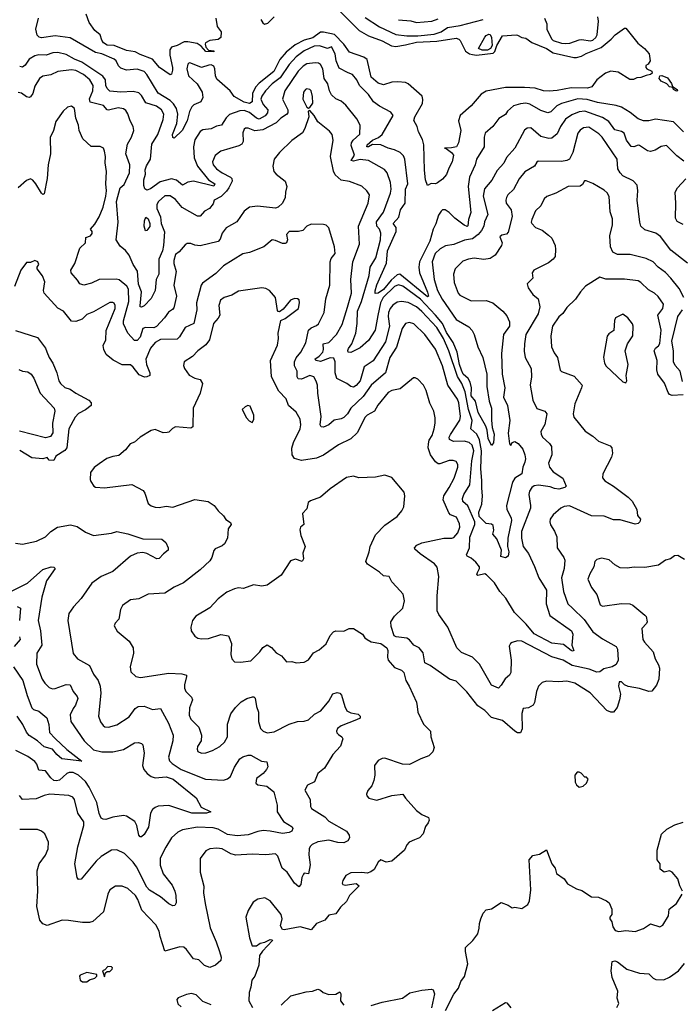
# Model space of a CAD drawing. Extents: x 1552294 to 1694791, y 811929 to 917222.
# Tile 444 of 643: x 1659095 to 1663924, y 852409 to 859605. Entities that reach past the tile are written whole.
import ezdxf

# ---------------------------------------------------------------- set-up
doc = ezdxf.new("R2010")
doc.units = 0

msp = doc.modelspace()

# ---------------------------------------------------------------- linework, layer by layer
at = {"layer": '0CON10XD'}
for points in [[(1661438.1, 859665), (1661576.6, 859525), (1661645, 859486.1), (1661745, 859450), (1661812.7, 859412.7), (1661845, 859409.8), (1661915, 859419.8), (1661995, 859441), (1662143.2, 859446.8), (1662285, 859469.4), (1662305, 859462.5), (1662315, 859451.8), (1662355, 859374.7), (1662383.3, 859355), (1662405, 859351), (1662435, 859346), (1662555, 859360), (1662568.5, 859371.5), (1662583.5, 859416.5), (1662625, 859486), (1662723, 859493), (1662735, 859492), (1662765, 859474), (1662795, 859468.5), (1662837.6, 859437.6), (1662945, 859394.7), (1662995, 859362.1), (1663145, 859328), (1663165, 859329.3), (1663202.1, 859337.9), (1663235, 859358.3), (1663345, 859401.7), (1663418.3, 859461.7), (1663446.6, 859493.4), (1663515, 859542.5), (1663525, 859542.5), (1663614.3, 859434.3), (1663663.3, 859395), (1663696.7, 859355), (1663702.5, 859305), (1663689.3, 859280.7), (1663671.2, 859268.8), (1663670.8, 859255), (1663678.8, 859245), (1663715, 859228), (1663718.6, 859215), (1663706.7, 859205), (1663675, 859196.2), (1663635, 859182.5), (1663605, 859180), (1663581.7, 859168.3), (1663555, 859167.5), (1663470.3, 859220.3), (1663415, 859228.7), (1663376.2, 859215), (1663315, 859166.2), (1663276.2, 859115), (1663245.3, 859104.7), (1663125, 859106.7), (1663025, 859086.6), (1662965, 859081.3), (1662925, 859085.5), (1662863.3, 859103.3), (1662785, 859109.3), (1662645, 859108.4), (1662505, 859081.5), (1662469.3, 859060.7), (1662396.2, 858975), (1662315.4, 858904.6), (1662301.8, 858865), (1662319.5, 858795), (1662303.6, 858705), (1662289.2, 858675), (1662252.4, 858667.6), (1662200, 858665), (1662212.5, 858662.5), (1662250.8, 858635), (1662266.9, 858615), (1662256.9, 858565), (1662230.9, 858519.1), (1662215, 858473.3), (1662185, 858440), (1662148.3, 858411.7), (1662135, 858406.2), (1662101.7, 858408.3), (1662075, 858392.5), (1662060.5, 858435), (1662054.6, 858505), (1662050.3, 858690.3), (1662038.7, 858728.7), (1662009.2, 858785), (1662000, 858825), (1661977.3, 858867.3), (1661983.9, 858895), (1662038.5, 858991.5), (1662042, 859022), (1662037.4, 859045), (1661935.5, 859135), (1661915, 859145.3), (1661858.7, 859151.3), (1661815, 859148.1), (1661755, 859128.8), (1661715, 859140.8), (1661664, 859185), (1661634.2, 859314.2), (1661611.4, 859331.4), (1661505, 859367.6), (1661465.5, 859425.5), (1661395.3, 859495.3), (1661315, 859513.8), (1661295, 859513.3), (1661237.6, 859472.4), (1661174.6, 859455.4), (1661108.8, 859421.2), (1661042.1, 859367.9), (1660997.3, 859312.7), (1660952.8, 859225), (1660845, 859139.8), (1660818.6, 859111.4), (1660797, 859065), (1660795.1, 859004.9), (1660775, 858991.6), (1660735, 859001.6), (1660662.8, 859042.8), (1660634.7, 859084.7), (1660535, 859170.9), (1660525.8, 859195), (1660522.5, 859245), (1660515, 859266.2), (1660495, 859275.8), (1660478.5, 859271.5), (1660425, 859254.6), (1660345, 859287.8), (1660335, 859288.6), (1660325, 859278.8), (1660315.9, 859245), (1660328, 859195), (1660391.8, 859135), (1660428.6, 859075), (1660434.4, 859035), (1660418.1, 859005), (1660368.4, 858981.6), (1660353, 858967), (1660336.2, 858933.8), (1660319.2, 858865), (1660281.9, 858795), (1660225, 858739.2), (1660214.4, 858744.4), (1660213.2, 858765), (1660242.9, 858847.1), (1660251, 858915), (1660242.3, 858955), (1660220.5, 858990.5), (1660193.9, 859015), (1660107.3, 859067.3), (1660024.4, 859204.4), (1660005, 859225.4), (1659955, 859242.1), (1659875, 859235.8), (1659835, 859250.6), (1659817.8, 859267.8), (1659799.2, 859305), (1659785, 859316.5), (1659694.6, 859354.6), (1659650, 859365), (1659465, 859471.8), (1659355, 859486.9), (1659255, 859471.2), (1659236.7, 859476.7), (1659222.4, 859492.4), (1659212.3, 859535), (1659232, 859615)], [(1660528.8, 859615), (1660537.5, 859555), (1660566.7, 859515), (1660566.4, 859473.6), (1660545, 859460), (1660485, 859452.5), (1660453.9, 859436.1), (1660450, 859425), (1660456.2, 859405), (1660475, 859382.5), (1660515, 859376.2), (1660515, 859370), (1660455, 859372.9), (1660421.1, 859411.1), (1660391.3, 859431.3), (1660325, 859443.5), (1660296.9, 859443.1), (1660246.7, 859415), (1660205.8, 859404.2), (1660193.3, 859385), (1660191.9, 859345), (1660212.5, 859255), (1660212, 859235), (1660205, 859207.5), (1660195, 859202.5), (1660117.5, 859255), (1660066.2, 859316.2), (1659975, 859349.5), (1659939.5, 859369.5), (1659875, 859379.1), (1659786.6, 859416.6), (1659735, 859419), (1659706.9, 859435), (1659694.5, 859455), (1659683.3, 859493.3), (1659645.3, 859525), (1659603.7, 859585), (1659581.1, 859645)], [(1660858.9, 859605), (1660871.7, 859581.7), (1660885, 859571.1), (1660909.8, 859580.2), (1660955.5, 859625)], [(1662930.8, 859615), (1662948.6, 859575), (1662948, 859535), (1662982.7, 859465), (1662995, 859451.9), (1663055, 859432.9), (1663085, 859429.8), (1663116.4, 859433.6), (1663185, 859458), (1663205, 859460), (1663265, 859449.4), (1663285, 859455.2), (1663306.8, 859475), (1663317.1, 859495), (1663326, 859595), (1663320.8, 859625)], [(1661619.5, 859619.5), (1661725, 859551.9), (1661845, 859497.1), (1661925, 859486.7), (1662005, 859486.5), (1662125, 859498.1), (1662175, 859514.8), (1662223, 859547), (1662315, 859561.4), (1662484, 859605)], [(1661864.7, 859604.7), (1661955, 859595.7), (1661995, 859583.1), (1662107.3, 859592.7), (1662155, 859610.6)], [(1662475, 859380.8), (1662450, 859395), (1662494.2, 859475.8), (1662505, 859490), (1662525, 859498.8), (1662535, 859496.7), (1662544.2, 859475), (1662547.5, 859415), (1662536.9, 859393.1), (1662515, 859382.9), (1662475, 859380.8)], [(1663946.5, 858785), (1663875, 858859.2), (1663743.4, 858876.6), (1663695, 858864.4), (1663655, 858865.7), (1663615, 858880.5), (1663557.4, 858927.4), (1663495, 858965.4), (1663455, 858977.3), (1663318.4, 858998.4), (1663242.6, 859022.6), (1663174.8, 859025.2), (1663055, 858991.6), (1663021.5, 858975), (1662978.6, 858931.4), (1662955, 858923.3), (1662905, 858941.3), (1662825, 858988), (1662794, 858994), (1662755, 858989.7), (1662705.4, 858974.6), (1662660.8, 858935), (1662645, 858912.5), (1662597.6, 858882.4), (1662553.1, 858825), (1662496.9, 858775), (1662489.4, 858745), (1662490, 858675), (1662435.4, 858584.6), (1662424.4, 858545), (1662383.2, 858455), (1662373.7, 858385), (1662392.7, 858195), (1662374.8, 858145), (1662371.2, 858098.8), (1662365, 858094.2), (1662345, 858102), (1662275.3, 858155), (1662235, 858195.9), (1662205, 858216), (1662185, 858215.4), (1662175, 858206.4), (1662156, 858175), (1662137.2, 858112.8), (1662118, 858075), (1662094.1, 857985), (1662017.5, 857835), (1662012.3, 857795), (1662018.1, 857755), (1662075.4, 857614.6), (1662082.2, 857585), (1662075, 857578.5), (1661875, 857745.2), (1661855, 857740.8), (1661809.6, 857700.4), (1661755, 857634), (1661715, 857605.2), (1661694.4, 857604.4), (1661693.1, 857623.1), (1661705, 857666.7), (1661777.1, 857825), (1661784, 857915), (1661846.2, 858056.2), (1661847.2, 858085), (1661824.1, 858115), (1661867.3, 858162.7), (1661879.1, 858215), (1661913.1, 858265), (1661914.7, 858365), (1661931.2, 858405), (1661910.9, 858585), (1661900.2, 858610.2), (1661875.2, 858635.2), (1661835, 858654.1), (1661787.5, 858665), (1661735, 858691.4), (1661675, 858692.2), (1661645, 858674.4), (1661631.6, 858675), (1661635, 858690.9), (1661674.9, 858725.1), (1661716.7, 858743.3), (1661743.8, 858765), (1661825.6, 858905), (1661808.3, 858928.3), (1661725, 858972.3), (1661682.2, 859005), (1661645, 859059.2), (1661598.9, 859105), (1661577.8, 859125), (1661560, 859165), (1661526.9, 859205), (1661495, 859215.5), (1661430.3, 859250.3), (1661408.4, 859305), (1661401.7, 859355), (1661375, 859406.2), (1661345, 859394.2), (1661287.4, 859412.6), (1661247.6, 859412.4), (1661175, 859377.1), (1661115, 859332.9), (1661063.8, 859276.2), (1660999.5, 859180.5), (1660940.4, 859135), (1660891.4, 859085), (1660864.6, 859045), (1660858.7, 859025), (1660875, 858985.4), (1660908.2, 858945), (1660907.4, 858925), (1660888.6, 858901.4), (1660845, 858876.9), (1660825, 858886.2), (1660775, 858927.3), (1660735, 858940.7), (1660705, 858939.6), (1660628.8, 858911.2), (1660605, 858887.8), (1660569.4, 858835), (1660532.5, 858827.5), (1660495, 858808.2), (1660435, 858800), (1660415, 858787.1), (1660375, 858726), (1660365.6, 858675), (1660371.2, 858595), (1660395.2, 858535), (1660474.6, 858434.6), (1660520.6, 858405), (1660515, 858388.5), (1660365, 858424.4), (1660325, 858416.7), (1660285, 858395.6), (1660241.7, 858431.7), (1660205, 858440.6), (1660121.2, 858418.8), (1660051.4, 858368.6), (1660025, 858358.5), (1660008.8, 858368.8), (1660002.1, 858392.1), (1660003.5, 858435), (1660013.8, 858475), (1660011.9, 858508.1), (1660022.4, 858537.6), (1660051.2, 858585), (1660061.7, 858695), (1660104.3, 858765), (1660144.3, 858875), (1660147.9, 858915), (1660131.8, 858945), (1660095, 858971.8), (1660016.1, 858996.1), (1659985, 859051.9), (1659965, 859071.4), (1659925, 859080.4), (1659835, 859074.7), (1659753.3, 859083.3), (1659735, 859101.4), (1659725.3, 859125), (1659722.2, 859165), (1659702.1, 859192.1), (1659548.8, 859295), (1659495, 859315.8), (1659435, 859350.2), (1659374.7, 859364.8), (1659336.4, 859363.6), (1659287.5, 859345), (1659235, 859347.2), (1659205, 859340.7), (1659165, 859315.3), (1659135, 859272.5), (1659115, 859258.5), (1659095, 859262.7)], [(1663950.1, 858570.1), (1663898.8, 858608.8), (1663824.1, 858684.1), (1663785, 858679.2), (1663739.8, 858650.2), (1663705, 858641.9), (1663685, 858647.1), (1663625, 858686.4), (1663615, 858688.8), (1663585, 858676.2), (1663565, 858678.5), (1663529.5, 858725), (1663514.4, 858775), (1663495, 858787.3), (1663445, 858800.5), (1663400.5, 858860.5), (1663355, 858889.6), (1663225, 858935.3), (1663185, 858932.4), (1663130.3, 858910.3), (1663085, 858877.3), (1663048.1, 858825), (1663025, 858770.8), (1662985, 858740), (1662963.1, 858736.9), (1662905, 858750.6), (1662832.5, 858815), (1662805, 858812.5), (1662785, 858798), (1662714.5, 858665), (1662653.4, 858596.6), (1662633, 858557), (1662585, 858502.7), (1662547.1, 858432.9), (1662492.1, 858367.9), (1662483.3, 858315), (1662518, 858182), (1662492.7, 858127.3), (1662488.9, 858095), (1662471, 858065), (1662446.1, 858033.9), (1662405, 858003.8), (1662346.3, 857993.6), (1662267.4, 857962.6), (1662207.4, 857952.6), (1662169.3, 857929.3), (1662133.2, 857895), (1662109.3, 857835), (1662124.7, 857705), (1662149.2, 857625), (1662182.3, 857562.3), (1662285, 857412.9), (1662379.3, 857359.3), (1662403.2, 857333.2), (1662418, 857305), (1662443.3, 857215), (1662480.5, 857135), (1662509.3, 857015), (1662508.9, 856925), (1662526.9, 856816.9), (1662544, 856765), (1662543, 856677), (1662548.4, 856625), (1662563, 856575), (1662558, 856512), (1662545, 856492.5), (1662520, 856545), (1662513.3, 856605), (1662503, 856635), (1662445.3, 856735), (1662426, 856816), (1662395.6, 856855), (1662397, 856915), (1662388.9, 856955), (1662372.1, 856982.1), (1662337, 857015), (1662323.5, 857043.5), (1662309.4, 857085), (1662291.8, 857175), (1662264.6, 857245), (1662215, 857318.8), (1662186.4, 857385), (1662134.9, 857444.9), (1662025, 857561.4), (1661895, 857657.6), (1661865, 857666.4), (1661835, 857654.3), (1661752, 857575), (1661733.5, 857535), (1661712.4, 857442.4), (1661693.2, 857336.8), (1661645, 857259.1), (1661583, 857207), (1661515, 857173.3), (1661495, 857174.4), (1661493, 857187), (1661497.5, 857202.5), (1661522.2, 857235), (1661552.6, 857315), (1661562.7, 857385), (1661565.5, 857475), (1661594.6, 857545.4), (1661649.5, 857735), (1661657.3, 857795), (1661697.2, 857865), (1661733.6, 857995), (1661735.3, 858045.3), (1661725.4, 858075), (1661704.7, 858095), (1661703.3, 858126.7), (1661755, 858197.1), (1661806, 858336), (1661810.3, 858365), (1661806.1, 858416.1), (1661781.5, 858485), (1661760.9, 858510.9), (1661644.7, 858574.7), (1661585, 858581.8), (1661535, 858570), (1661519.2, 858575), (1661542.5, 858615), (1661518.7, 858685), (1661519.7, 858705), (1661533.2, 858725), (1661581.7, 858768.3), (1661583.1, 858833.1), (1661559.5, 858879.5), (1661479.7, 858979.7), (1661445, 859010), (1661405, 859026), (1661375, 859056.2), (1661360.9, 859085), (1661348.5, 859135), (1661321.5, 859175), (1661311.3, 859245), (1661295, 859277.5), (1661278.2, 859288.2), (1661255, 859290.4), (1661195, 859280.9), (1661167.3, 859265), (1661131.5, 859228.5), (1661033.4, 859085), (1661016.7, 859023.3), (1661054.7, 858945), (1661055.3, 858925), (1661045, 858911.1), (1661004.8, 858885.2), (1660969.4, 858850.6), (1660871.3, 858798.7), (1660815, 858792.2), (1660765, 858811.4), (1660745, 858812.5), (1660735, 858803.8), (1660727.1, 858777.1), (1660728, 858715), (1660718.8, 858695), (1660697.3, 858682.7), (1660565, 858642.9), (1660525, 858612.5), (1660504.6, 858565), (1660508.2, 858545), (1660534.8, 858514.8), (1660576.2, 858485), (1660636.5, 858455), (1660645.3, 858445), (1660647.5, 858425), (1660625, 858375.5), (1660607.8, 858352.2), (1660568.1, 858311.9), (1660515.6, 858285), (1660510.2, 858259.8), (1660481.9, 858225), (1660445.3, 858204.7), (1660415, 858169.4), (1660395, 858168.5), (1660283.2, 858233.2), (1660235, 858291.8), (1660195, 858316.7), (1660155, 858316.9), (1660109.6, 858275), (1660097.3, 858255), (1660096.9, 858225), (1660125.3, 858165), (1660130, 858115), (1660152.5, 858055), (1660145.9, 857955), (1660138.1, 857915), (1660112.9, 857855), (1660112.1, 857745), (1660093.8, 857705), (1660084.2, 857625), (1660055, 857567.5), (1660005.3, 857514.7), (1659985, 857504.5), (1659976, 857506), (1659974.6, 857514.6), (1659985.2, 857615), (1659962.9, 857672.9), (1659956.8, 857766.8), (1659925, 857815.6), (1659894.3, 857884.3), (1659868, 857918), (1659829.8, 857949.8), (1659800.9, 857995), (1659814, 858126), (1659803.3, 858275), (1659829.1, 858375), (1659859.5, 858400.5), (1659897.9, 858485), (1659899.7, 858545), (1659871.1, 858625), (1659884.3, 858695), (1659913.4, 858746.6), (1659930, 858795), (1659925.4, 858825), (1659903.2, 858865), (1659886.4, 858916.4), (1659870.8, 858940.8), (1659852.9, 858952.9), (1659815, 858959.7), (1659745, 858943.1), (1659735, 858946.7), (1659707.5, 858977.5), (1659611.2, 859001.2), (1659604.8, 859025.2), (1659628.7, 859085), (1659633.3, 859125), (1659607.5, 859165), (1659562.7, 859205), (1659505, 859232.5), (1659475, 859237.8), (1659375, 859226.9), (1659322.9, 859202.9), (1659265, 859193.1), (1659240, 859175), (1659205, 859118.8), (1659191.9, 859065), (1659175, 859040.8), (1659165, 859035.7), (1659145, 859040), (1659107.6, 859067.6), (1659085, 859072.5)], [(1663895, 859081.2), (1663873.3, 859095), (1663868.3, 859108.3), (1663845, 859113.3), (1663825.8, 859135.8), (1663784.3, 859154.3), (1663769.4, 859175), (1663773.1, 859195), (1663788, 859198), (1663829.5, 859179.5), (1663858.6, 859138.6), (1663866.4, 859116.4), (1663901.2, 859095), (1663902.5, 859085), (1663895, 859081.2)], [(1661205, 858957.5), (1661215, 858962.5), (1661238, 858995), (1661235, 859042.5), (1661225, 859085.8), (1661215, 859095.7), (1661195, 859098.6), (1661184, 859095), (1661169.4, 859075), (1661163.6, 859025), (1661195, 858966.2), (1661205, 858957.5)], [(1659517.7, 857702.3), (1659470.5, 857755), (1659467.8, 857775), (1659497.6, 857822.4), (1659535, 857936.2), (1659576.4, 857973.6), (1659577.5, 858012.5), (1659612.5, 858025), (1659625, 858042.5), (1659625, 858057.5), (1659612.5, 858075), (1659645, 858109.4), (1659676.9, 858165), (1659705, 858234), (1659724.1, 858315), (1659729.6, 858355), (1659725.3, 858405), (1659728.9, 858495), (1659719, 858559), (1659721.7, 858605), (1659716.2, 858645), (1659706.7, 858665), (1659682.6, 858677.4), (1659618.6, 858678.6), (1659556.2, 858735), (1659530, 858795), (1659524.4, 858835), (1659506.5, 858885), (1659495.6, 858955), (1659475, 858972.5), (1659445, 858966.2), (1659413.2, 858936.8), (1659360, 858860), (1659342, 858795), (1659316.7, 858743.3), (1659320, 858625), (1659303.6, 858545), (1659296.7, 858445), (1659275, 858332.5), (1659265, 858327.5), (1659255, 858336.7), (1659214.2, 858405), (1659192.1, 858432.1), (1659175, 858440.8), (1659145, 858430.6), (1659085, 858375.5)], [(1663977.1, 857825), (1663855, 857920), (1663780.1, 858020.1), (1663745, 858043.8), (1663665, 858069.5), (1663635.8, 858095), (1663626.9, 858125), (1663607.5, 858285), (1663614.5, 858355), (1663608.2, 858395), (1663578.3, 858428.3), (1663505, 858464.3), (1663485, 858485.6), (1663467.3, 858515), (1663462.1, 858585), (1663353.4, 858745), (1663329.5, 858769.5), (1663255, 858819.7), (1663215.2, 858814.8), (1663191.6, 858798.4), (1663175.6, 858774.4), (1663137.8, 858635), (1663113.1, 858585), (1663093.8, 858575), (1663055, 858569.3), (1662885, 858570), (1662875, 858563.8), (1662857.5, 858535), (1662787.8, 858492.2), (1662747.2, 858442.8), (1662705.3, 858364.7), (1662663.3, 858325), (1662653.6, 858305), (1662648.5, 858285), (1662651.8, 858265), (1662688.2, 858215), (1662694.7, 858165.3), (1662665, 858051.2), (1662653.1, 858036.9), (1662619.1, 858030.9), (1662605, 858017.5), (1662622, 857975), (1662616, 857955), (1662571.2, 857885), (1662535, 857860), (1662486.6, 857853.4), (1662417.8, 857862.2), (1662375, 857855.7), (1662335, 857840), (1662277.1, 857785), (1662267.1, 857745), (1662270, 857685), (1662300.9, 857605), (1662311.6, 857591.6), (1662395, 857549.4), (1662505, 857552.1), (1662553.8, 857535), (1662625.8, 857475), (1662655, 857440), (1662675, 857396), (1662674.7, 857365), (1662632.7, 857305), (1662616.9, 857165), (1662622.7, 857015), (1662640.3, 856915), (1662630.9, 856845), (1662660.5, 856785), (1662676.8, 856676.8), (1662666.4, 856583.6), (1662674.2, 856505), (1662685, 856492.5), (1662695.4, 856514.6), (1662715, 856522.4), (1662738.7, 856508.7), (1662772.9, 856465), (1662788.7, 856425), (1662792.2, 856395), (1662788.6, 856371.4), (1662771.8, 856335), (1662766, 856285), (1662714.9, 856255.1), (1662697.9, 856225), (1662654.7, 856055), (1662656.2, 856025), (1662686.7, 855965), (1662690.6, 855945), (1662664.2, 855815.8), (1662660.3, 855755), (1662670.6, 855715), (1662664.6, 855685.4), (1662645, 855673.3), (1662613, 855683), (1662617.3, 855727.3), (1662581.9, 855811.9), (1662552.5, 855845), (1662561.1, 855875), (1662555, 855908.8), (1662545, 855918.6), (1662505, 855922.7), (1662454.3, 855975), (1662450.6, 856005), (1662472.9, 856065), (1662477.1, 856125), (1662472.3, 856182.3), (1662473.9, 856233.9), (1662464.8, 856324.8), (1662470.7, 856455), (1662455.5, 856535.5), (1662436.9, 856576.9), (1662392.5, 856615), (1662402.4, 856675), (1662376.4, 856755), (1662351.9, 856885), (1662326.7, 856945), (1662296.5, 856996.5), (1662232.8, 857185), (1662193.1, 857275), (1662144.2, 857355), (1662035, 857473.4), (1661995, 857506.5), (1661935, 857538), (1661885, 857546), (1661855, 857540.4), (1661821.8, 857518.2), (1661803.4, 857495), (1661791.6, 857465), (1661789.5, 857435), (1661798.4, 857365), (1661769.6, 857250.4), (1661678.5, 857111.5), (1661613, 857067), (1661582.7, 856965), (1661555, 856930.6), (1661535, 856920), (1661515, 856924), (1661486.7, 856945), (1661412.6, 856982.6), (1661401.1, 857025), (1661401.1, 857105), (1661391.3, 857131.3), (1661365, 857133.7), (1661295, 857106), (1661261.4, 857115), (1661253.3, 857125), (1661285, 857145.9), (1661311.6, 857175), (1661317, 857195), (1661313.2, 857235), (1661355, 857246.4), (1661411.3, 857305), (1661452.4, 857377.6), (1661491.3, 857505), (1661521.2, 857605), (1661516.2, 857705), (1661529.1, 857835), (1661578.8, 857965), (1661571.3, 858095), (1661643.3, 858265), (1661651.9, 858325), (1661633.6, 858353.6), (1661595, 858387.5), (1661505, 858421.9), (1661445, 858432.5), (1661401.5, 858471.5), (1661388.4, 858498.4), (1661367.1, 858605), (1661385.5, 858725), (1661378.6, 858765), (1661359.5, 858789.5), (1661275, 858859.2), (1661247.8, 858905), (1661215, 858940), (1661204, 858936), (1661208, 858895), (1661180.2, 858809.8), (1661162.2, 858777.8), (1661085, 858721.2), (1660994.3, 858635), (1660955.7, 858585), (1660944.3, 858535), (1660952.5, 858495), (1660969.2, 858475), (1661034.5, 858424.5), (1661048.9, 858385), (1661037.9, 858345), (1661036.4, 858305), (1661016.3, 858263.7), (1660983.8, 858235), (1660965, 858227.1), (1660832.4, 858242.4), (1660775, 858233.8), (1660735, 858205.6), (1660682.1, 858127.9), (1660605, 858084.3), (1660576, 858044), (1660560.2, 857999.8), (1660546, 857984), (1660415, 857951.5), (1660376.3, 857956.3), (1660345, 857969.4), (1660320.3, 857969.7), (1660305, 857960), (1660261.1, 857908.9), (1660235, 857888), (1660221.2, 857845), (1660221.9, 857821.9), (1660238.9, 857765), (1660221.2, 857665), (1660242.2, 857585), (1660221.7, 857498.3), (1660213.3, 857486.7), (1660182, 857468), (1660153.3, 857425), (1660095, 857363.6), (1660075, 857353.8), (1660015, 857355.7), (1659995, 857348.8), (1659974.6, 857285), (1659955, 857261.1), (1659935, 857261.5), (1659886.7, 857315), (1659852.9, 857382.9), (1659854.3, 857405), (1659894, 857545), (1659889.4, 857635), (1659878.2, 857658.2), (1659823, 857703), (1659799.5, 857709.5), (1659675, 857705.3), (1659620.4, 857680.4), (1659565, 857665.2), (1659534.8, 857674.8), (1659517.7, 857702.3)], [(1663950.4, 857575), (1663915, 857639.4), (1663853.5, 857715), (1663815, 857757.8), (1663763.3, 857795), (1663725, 857836.2), (1663675, 857858.5), (1663558.5, 857888.5), (1663465, 857888.2), (1663430, 857905), (1663414.2, 857944.2), (1663409.2, 858025), (1663428, 858105), (1663428.3, 858148.3), (1663410.5, 858200.5), (1663403.8, 858313.8), (1663389.5, 858339.5), (1663367.8, 858357.8), (1663285, 858408.6), (1663235, 858426.7), (1663224.1, 858425.9), (1663209.1, 858400.9), (1663190.8, 858389.2), (1663105, 858385.5), (1663015, 858338.2), (1662947.6, 858312.4), (1662929.4, 858295), (1662904.2, 858245), (1662865, 858207.1), (1662837.9, 858145), (1662834.5, 858125), (1662838.9, 858115), (1662865, 858086.4), (1662915, 858067.3), (1662961.2, 858031.2), (1662985, 858009.2), (1663008.2, 857955), (1663012.5, 857925), (1663008.1, 857875), (1662995.8, 857855), (1662961.7, 857828.3), (1662853.8, 857775), (1662840, 857755), (1662846.2, 857715), (1662804.2, 857675), (1662812, 857645), (1662845.6, 857595.6), (1662885.8, 857565), (1662896.6, 857506.6), (1662884.7, 857455), (1662794.6, 857305), (1662784.7, 857235), (1662783.4, 857183.4), (1662790.8, 857135), (1662834.5, 857055), (1662835.6, 856994.4), (1662825.8, 856935), (1662846.9, 856825), (1662875, 856764.2), (1662934.7, 856744.7), (1662947.3, 856725), (1662933.5, 856646.5), (1662904.2, 856594.2), (1662905.7, 856575), (1662917.5, 856555), (1662968.3, 856508.3), (1662983.4, 856485), (1662984.3, 856425.7), (1662961.1, 856365), (1662968.8, 856335), (1662995, 856301.1), (1663065.3, 856255.3), (1663090, 856195), (1663080, 856185), (1663035.3, 856174.7), (1663005, 856178.4), (1662971.8, 856191.8), (1662887.2, 856202.8), (1662855, 856198.1), (1662837.5, 856185), (1662820.6, 856159.4), (1662815.6, 856135), (1662829.6, 856055), (1662827.9, 856035), (1662762.7, 855865), (1662762, 855815), (1662774.5, 855755), (1662814.6, 855704.6), (1662859.2, 855609.2), (1662889.6, 855525), (1662945, 855436), (1662944.1, 855335), (1662971.2, 855251.2), (1663129.2, 855139.2), (1663137.3, 855115), (1663132, 855035), (1663145.8, 854994.2), (1663135, 854990.6), (1663126.2, 854995), (1663069.3, 855039.3), (1662985, 855047.8), (1662855, 855117.9), (1662798.3, 855188.3), (1662712.5, 855272.5), (1662647.7, 855377.7), (1662605, 855427.1), (1662565, 855489.1), (1662508.3, 855548.3), (1662495, 855556.3), (1662445, 855543.3), (1662437.7, 855547.7), (1662440.4, 855565), (1662457.2, 855595), (1662455.2, 855605.2), (1662429.3, 855639.3), (1662395, 855670), (1662366.2, 855685), (1662361.9, 855695), (1662382.5, 855745), (1662386.6, 855823.4), (1662421.7, 855915), (1662421.6, 855935), (1662371.4, 856051.4), (1662333.6, 856083.6), (1662331.1, 856105), (1662340.7, 856135), (1662385, 856206), (1662400.2, 856379.8), (1662413.8, 856455), (1662401.6, 856495), (1662381.4, 856515), (1662344.7, 856524.7), (1662265, 856521.6), (1662236, 856536), (1662235.3, 856555), (1662245, 856574.4), (1662312.8, 856677.2), (1662316.5, 856705), (1662304.8, 856805), (1662295, 856831.5), (1662224.2, 856934.2), (1662186.3, 857075), (1662134.2, 857195.8), (1662056.5, 857305), (1661975, 857382.2), (1661945, 857392.9), (1661915.8, 857385), (1661891.7, 857348.3), (1661848.5, 857211.5), (1661800.6, 857135), (1661770, 857025), (1661665, 856934.6), (1661605, 856850.3), (1661515, 856766.4), (1661490.8, 856725), (1661465, 856697.3), (1661445, 856687.3), (1661395, 856677.3), (1661355, 856644.4), (1661315, 856627.1), (1661299.4, 856629.4), (1661292.2, 856645), (1661299.4, 856705), (1661273.8, 856875), (1661272.7, 856935), (1661262.4, 856962.4)], [(1663945, 858107.5), (1663900, 858130), (1663888.1, 858155), (1663892.2, 858265), (1663887.5, 858345), (1663902.5, 858375), (1663965, 858442.9)], [(1660015, 858062.5), (1660005.9, 858095.9), (1660006.5, 858135), (1660017.7, 858162.3), (1660035, 858150), (1660047.4, 858115), (1660045.5, 858094.5), (1660025, 858064.3), (1660015, 858062.5)], [(1661262.4, 856962.4), (1661245, 856994.4), (1661215.4, 857005.4), (1661155, 856976.6), (1661131.1, 856981.1), (1661124.2, 856995), (1661123.8, 857035), (1661104.7, 857075), (1661104.1, 857105), (1661115.6, 857134.4), (1661150.4, 857175), (1661186.7, 857243.3), (1661206.2, 857335), (1661225, 857353.8), (1661265, 857369.1), (1661279, 857381), (1661319.7, 857465), (1661333.4, 857565), (1661361.2, 857665), (1661364.6, 857835.4), (1661371.4, 857858.6), (1661400.8, 857895), (1661397.1, 857945), (1661355, 858082.5), (1661335, 858103.3), (1661315, 858107.5), (1661225, 858110.8), (1661195, 858096), (1661165, 858064), (1661133.6, 858056.4), (1661065, 858056.7), (1661045.9, 858034.1), (1661052.5, 857995), (1661045, 857974), (1661035, 857968), (1661015, 857968.6), (1660965, 857990.8), (1660940, 857995), (1660878.8, 857945), (1660775, 857903.3), (1660725.6, 857894.4), (1660585, 857805.5), (1660529.5, 857750.5), (1660430.5, 857679.5), (1660420.9, 857665), (1660388.5, 857535), (1660390.8, 857485), (1660368.9, 857385), (1660304.3, 857355), (1660263.3, 857286.7), (1660245, 857271.1), (1660125, 857267.6), (1660084.8, 857245.2), (1660050.8, 857205), (1660017.5, 857125), (1660021.2, 857085), (1660047.5, 857025), (1660046.7, 857005), (1660025.7, 856994.3), (1660007, 856993), (1659968.5, 857008.5), (1659925.5, 857065), (1659905, 857082.2), (1659845, 857082.2), (1659777.5, 857117.5), (1659728.3, 857158.3), (1659710, 857195), (1659706.4, 857223.6), (1659725.7, 857265), (1659727.4, 857332.6), (1659793.8, 857495), (1659793.5, 857515), (1659785, 857532.5), (1659775, 857538.6), (1659755, 857536.9), (1659635, 857468.6), (1659585, 857450), (1659552.9, 857417.1), (1659505, 857398), (1659475, 857400.8), (1659415, 857475.8), (1659375, 857495.8), (1659273.1, 857605), (1659268.1, 857625), (1659278, 857688), (1659262.9, 857732.9), (1659223.3, 857785), (1659222.5, 857795), (1659236.2, 857815), (1659228.8, 857835), (1659205, 857843.8), (1659175, 857830), (1659145, 857830), (1659104, 857774), (1659058, 857655)], [(1663945, 856863.4), (1663865, 856859.2), (1663845.9, 856865.9), (1663835, 856880), (1663809.1, 856949.1), (1663758.8, 857015), (1663753.5, 857045), (1663755.4, 857115), (1663734, 857185), (1663742.5, 857205), (1663765, 857220.5), (1663775, 857237.5), (1663783.6, 857335), (1663760.4, 857445), (1663795.5, 857495), (1663800, 857525), (1663761.7, 857581.7), (1663735.8, 857605), (1663690.8, 857630.8), (1663635, 857684.4), (1663615, 857695.4), (1663515, 857707.3), (1663379.5, 857709.5), (1663335, 857722.5), (1663231.9, 857658.1), (1663193.2, 857616.8), (1663156.8, 857563.2), (1663095, 857501.4), (1663065, 857456.9), (1663036.2, 857433.8), (1662990.5, 857365), (1662976.7, 857295), (1662982.5, 857215), (1663000.7, 857170.7), (1663026, 857135), (1663045, 857042.5), (1663055, 857033.3), (1663148.7, 856998.7), (1663205.7, 856935), (1663202.9, 856915), (1663152.4, 856797.6), (1663141.4, 856725), (1663145, 856700), (1663227.6, 856597.6), (1663285, 856562), (1663325, 856524), (1663411.2, 856491.2), (1663424, 856475), (1663427.3, 856437.3), (1663421.3, 856408.7), (1663358, 856285), (1663356.1, 856256.1), (1663373.3, 856235), (1663434.7, 856194.7), (1663542.5, 856115), (1663571.4, 856085), (1663607.1, 856025), (1663610.5, 855980.5), (1663633.3, 855955), (1663628.8, 855935), (1663615, 855922.5), (1663595, 855918), (1663485, 855949.2), (1663435, 855950), (1663367.8, 855977.8), (1663275, 855978.9), (1663113, 856053), (1663075, 856046.7), (1663051.2, 856035), (1662994.5, 855985.5), (1662972.5, 855955), (1662969.2, 855935), (1662975, 855912.5), (1663005, 855866.7), (1663021.9, 855825), (1663024.5, 855744.5), (1663072.9, 855675), (1663079.4, 855655), (1663074.4, 855595), (1663055.4, 855525), (1663069.2, 855425), (1663102.9, 855335), (1663136.1, 855303.9), (1663221.6, 855221.6), (1663285, 855131.4), (1663355, 855081.1), (1663455.3, 855025.3), (1663464.5, 855005), (1663468.9, 854925), (1663455, 854891.4), (1663425.8, 854875), (1663365, 854860.7), (1663335, 854840), (1663315, 854836.2), (1663257.9, 854857.9), (1663134.1, 854884.1), (1663068.8, 854925), (1662985, 854949.2), (1662765, 855062.5), (1662735, 855066), (1662695, 855053.3), (1662682.5, 855045), (1662673.6, 855026.4), (1662686.7, 854925), (1662684.3, 854835), (1662675, 854814.2), (1662642.8, 854787.3), (1662615, 854741.2), (1662595, 854718.8), (1662545, 854740.8), (1662455, 854895.4), (1662405, 854945.3), (1662325, 854981.2), (1662291.5, 855015), (1662224.7, 855164.7), (1662159.1, 855259.1), (1662147.8, 855285), (1662147.3, 855395), (1662158.1, 855535), (1662146, 855605), (1662127.6, 855627.6), (1662021.4, 855701.4), (1661984, 855735), (1661981.2, 855745), (1661998.8, 855765), (1662035, 855782.2), (1662195, 855816.4), (1662255, 855816.7), (1662268.3, 855821.7), (1662297.5, 855855), (1662311.5, 855895), (1662310.2, 855920.2), (1662288.8, 855968.8), (1662245, 855987.5), (1662230.9, 856000.9), (1662190.7, 856095), (1662194.6, 856125), (1662234.6, 856185), (1662271.1, 856255), (1662298.5, 856335), (1662298.9, 856355), (1662286.2, 856376.2), (1662264.4, 856384.4), (1662235, 856383.3), (1662165, 856358.8), (1662155, 856360), (1662135, 856373.3), (1662098.6, 856425), (1662081.8, 856475), (1662082.2, 856505), (1662089.2, 856530.8), (1662111.1, 856565), (1662124.5, 856615), (1662132.2, 856655), (1662131.9, 856695), (1662123.1, 856745), (1662092.5, 856802.5), (1662066.7, 856895), (1662047.1, 856935), (1662005, 856977.5), (1661985, 856987.5), (1661973.2, 856986.8), (1661876.7, 856906.7), (1661815, 856894.6), (1661788.6, 856881.4), (1661712.1, 856787.9), (1661688.9, 856745), (1661635.6, 856715), (1661620.8, 856699.2), (1661561.5, 856585), (1661515, 856540.5), (1661425, 856497.1), (1661315, 856421.5), (1661265, 856399.6), (1661155, 856383.9), (1661105, 856397.3), (1661086.8, 856425), (1661083.3, 856473.3), (1661095.6, 856514.4), (1661145.4, 856615), (1661149.2, 856645), (1661144.5, 856684.5), (1661115.6, 856735.6), (1661059.2, 856785), (1661042.5, 856835), (1660989.8, 856889.8), (1660936.5, 856995), (1660928.2, 857115), (1660979.4, 857225), (1660986.4, 857275), (1660984.4, 857315), (1661005, 857407.5), (1661035, 857422), (1661133.8, 857495), (1661140.8, 857535), (1661136.8, 857556.8), (1661125, 857565.8), (1661105, 857568), (1661075, 857556), (1661020.9, 857489.1), (1660995, 857468.8), (1660985, 857471.2), (1660980, 857480), (1660963.8, 857575), (1660920, 857625), (1660895, 857640), (1660865, 857646.2), (1660695, 857620), (1660645, 857591.4), (1660588.8, 857575), (1660563.3, 857555), (1660551.8, 857515), (1660558.1, 857445), (1660547.1, 857422.9), (1660511.2, 857385), (1660481.5, 857265), (1660455, 857228.6), (1660397.5, 857185), (1660357.8, 857142.2), (1660296.2, 857105), (1660292.9, 857077.1), (1660300.6, 857055), (1660335, 857006.9), (1660374.6, 856984.6), (1660414.3, 856974.3), (1660431.4, 856945), (1660415, 856876.2), (1660362.7, 856765), (1660360.8, 856629.2), (1660345, 856620.8), (1660235, 856629.2), (1660212.1, 856617.9), (1660185, 856590), (1660173, 856587), (1660145, 856586.2), (1660085, 856609.5), (1660055, 856602.5), (1659976.2, 856553.8), (1659933.2, 856516.8), (1659903.8, 856505), (1659869.7, 856460.3), (1659820.7, 856419.3), (1659775, 856413.3), (1659732.3, 856397.7), (1659675, 856360), (1659638.3, 856331.7), (1659613.8, 856295), (1659610, 856245), (1659615, 856230), (1659636.1, 856196.1), (1659649.5, 856189.5), (1659715, 856182.9), (1659915, 856208), (1659998, 856165), (1660010.6, 856145), (1660035, 856068.8), (1660055, 856051.4), (1660085, 856041.9), (1660115, 856040), (1660165, 856050.6), (1660215, 856041.5), (1660375, 856097.8), (1660473.2, 856083.2), (1660515.5, 856055.5), (1660546.1, 856016.1), (1660585, 855980), (1660601.7, 855951.7), (1660635, 855930), (1660640, 855915), (1660620, 855885), (1660613.3, 855815), (1660592.5, 855775), (1660575, 855760), (1660525, 855736.7), (1660514.3, 855725), (1660500.6, 855675), (1660485, 855650.8), (1660415, 855584.2), (1660291.7, 855488.3), (1660225, 855457.8), (1660155, 855414.2), (1660035, 855407.1), (1659966.4, 855373.6), (1659904.6, 855365.4), (1659847.4, 855322.6), (1659832.5, 855295), (1659819.2, 855225), (1659792, 855195), (1659786, 855175), (1659808, 855135), (1659895, 855063.8), (1659925.6, 855015), (1659928.1, 854975), (1659902.5, 854875), (1659908.6, 854838.6), (1659944.3, 854804.3), (1659978.3, 854798.3), (1660185, 854828.9), (1660280, 854825), (1660313.3, 854815), (1660315.6, 854805), (1660298.8, 854745), (1660299.4, 854719.4), (1660310.6, 854695), (1660350.6, 854655), (1660357.8, 854635), (1660336.5, 854575), (1660335, 854522.5), (1660345, 854494.2), (1660405.7, 854435), (1660423.1, 854375), (1660422.5, 854335), (1660395.9, 854294.1), (1660392, 854275), (1660396.1, 854256.1), (1660424.2, 854244.2), (1660455, 854247.5), (1660505, 854264.3), (1660557.8, 854292.2), (1660592.5, 854325), (1660613.1, 854365), (1660613, 854457), (1660639.1, 854530.9), (1660671.9, 854578.1), (1660715, 854620), (1660756.2, 854643.8), (1660795.9, 854655.9), (1660807.1, 854657.1), (1660817.5, 854647.5), (1660827.3, 854585), (1660840.3, 854545), (1660839.6, 854475), (1660855.8, 854425), (1660875, 854405.8), (1660905, 854394.4), (1660955, 854399.5), (1661065, 854455.8), (1661125, 854475.8), (1661175, 854479.2), (1661205, 854488.6), (1661249.7, 854530.3), (1661295.6, 854555), (1661354.4, 854625), (1661385, 854678.8), (1661415, 854688), (1661435, 854683.8), (1661447.9, 854667.9), (1661470.9, 854585), (1661486.5, 854555), (1661515, 854538.5), (1661570, 854530), (1661585, 854516.2), (1661585, 854501.2), (1661558, 854488), (1661445, 854444.3), (1661418.8, 854425), (1661411.2, 854405), (1661414.1, 854394.1), (1661425, 854380), (1661450, 854365), (1661458.3, 854348.3), (1661440.8, 854295), (1661384.2, 854235), (1661323.8, 854135), (1661275, 854096), (1661250.5, 854035), (1661198.8, 854011.2), (1661180.6, 853975), (1661217.5, 853905), (1661221.4, 853855), (1661229.1, 853839.1), (1661325, 853778.2), (1661355, 853748.2), (1661484, 853675), (1661503.3, 853645), (1661506.7, 853625), (1661492.5, 853605), (1661465, 853590), (1661421.4, 853591.4), (1661355, 853607.7), (1661275, 853596.9), (1661233.3, 853576.7), (1661217.6, 853562.4), (1661211.8, 853545), (1661208.6, 853501.4), (1661217.6, 853427.6), (1661206.1, 853363.9), (1661175, 853368), (1661168.7, 853361.3), (1661157.9, 853335), (1661149.6, 853285), (1661135, 853268), (1661105, 853293.8), (1661050.9, 853375), (1661014.5, 853405), (1660983, 853493), (1660965, 853510), (1660895, 853502.7), (1660795, 853507.3), (1660675, 853500.4), (1660639.1, 853509.1), (1660575, 853544.5), (1660535, 853551.5), (1660485, 853545.5), (1660455, 853532), (1660414.2, 853475), (1660414.4, 853375), (1660441.7, 853271.7), (1660439.4, 853225), (1660450.6, 853145), (1660488, 852968), (1660532.2, 852865), (1660554.7, 852794.8)], [(1663940.2, 856960.2), (1663923.3, 857035), (1663886.7, 857076.7), (1663874.4, 857104.4), (1663874.7, 857184.7), (1663862.7, 857255), (1663906.7, 857435), (1663938.9, 857485)], [(1663525, 856950), (1663532.5, 856965), (1663528.8, 857005), (1663542, 857085), (1663520, 857185), (1663537.5, 857235), (1663576.5, 857295), (1663580, 857365), (1663575, 857383.3), (1663540, 857425), (1663505, 857452.5), (1663450.6, 857425), (1663443.9, 857406.1), (1663437.7, 857332.3), (1663400.7, 857309.3), (1663388.3, 857291.7), (1663361.7, 857138.3), (1663370, 857095), (1663382.3, 857072.3), (1663505, 856957.5), (1663525, 856950)], [(1659065, 857334.2), (1659225, 857282.2), (1659283.1, 857203.1), (1659293, 857177), (1659310.5, 857135), (1659337.5, 857095), (1659365.5, 857025), (1659381.5, 856965), (1659393.3, 856945), (1659425, 856918), (1659465, 856905.8), (1659505.4, 856875.4), (1659600, 856825), (1659618.6, 856805), (1659618.6, 856785), (1659576.7, 856753.3), (1659525, 856726.7), (1659500.6, 856699.4), (1659454.6, 856615.4), (1659440.8, 856475), (1659425, 856456.5), (1659360, 856415), (1659345, 856383.3), (1659310, 856385), (1659295, 856405.7), (1659265, 856395.7), (1659185, 856403.1), (1659095, 856456.7)], [(1659088.3, 857048.3), (1659116.7, 857036.7), (1659155, 857030.8), (1659178.6, 857015), (1659198.5, 856985), (1659244.4, 856875), (1659347.9, 856765), (1659351.8, 856745), (1659333.8, 856655), (1659338.5, 856585), (1659320.3, 856559.7), (1659285, 856548), (1659093.3, 856596.7)], [(1660795, 856660), (1660807.7, 856682.3), (1660805.8, 856715), (1660780.7, 856780.7), (1660763.6, 856786.4), (1660743.3, 856776.7), (1660722.5, 856755), (1660753.3, 856695), (1660772.3, 856672.3), (1660795, 856660)], [(1663955, 855658.8), (1663905, 855688.8), (1663882.3, 855687.7), (1663852.5, 855665), (1663815, 855654), (1663765, 855619.2), (1663665, 855601.9), (1663587.3, 855602.7), (1663535, 855595.7), (1663485, 855599.2), (1663445, 855620), (1663405, 855657.5), (1663348.8, 855668.8), (1663315, 855660), (1663300, 855645), (1663292.5, 855607.5), (1663263.7, 855556.3), (1663249.2, 855515), (1663275.4, 855455.4), (1663314, 855405), (1663337.7, 855327.7), (1663355, 855320), (1663495, 855339.1), (1663555.4, 855335.4), (1663578, 855325), (1663665, 855253.3), (1663673.9, 855243.9), (1663681.2, 855205), (1663677.3, 855192.7), (1663643.6, 855156.4), (1663650.4, 855075), (1663661.5, 855055), (1663725.7, 854985.7), (1663739.1, 854935), (1663765, 854890), (1663771.1, 854865), (1663766.9, 854785), (1663748.9, 854741.1), (1663715, 854697.5), (1663695, 854694.3), (1663625, 854718.2), (1663541.7, 854731.7), (1663516.2, 854745), (1663495, 854766), (1663477.5, 854765), (1663472.9, 854735), (1663485.6, 854675), (1663480, 854635), (1663462.2, 854577.8), (1663435, 854544), (1663415, 854544.2), (1663387.4, 854557.4), (1663264.7, 854684.7), (1663152, 854755), (1663095, 854771.2), (1663035, 854765.4), (1662945, 854770.6), (1662915, 854762), (1662888.6, 854735), (1662873.3, 854695), (1662858.2, 854615), (1662848.1, 854595), (1662815, 854575.6), (1662775, 854570.8), (1662765.6, 854534.4), (1662767, 854423), (1662755, 854392.5), (1662735, 854393.6), (1662715, 854404.5), (1662625, 854483.8), (1662545, 854506.1), (1662495, 854557.1), (1662445, 854591.4), (1662363.2, 854693.2), (1662285, 854771.2), (1662237.5, 854785), (1662096.2, 854885), (1662055.7, 854905.7), (1662045, 854978.8), (1662015, 855013.8), (1661976.7, 855035), (1661945, 855073.8), (1661925, 855084), (1661845.8, 855095.8), (1661833, 855103), (1661810.9, 855170.9), (1661808, 855205), (1661833.8, 855245), (1661895.5, 855304.5), (1661907.3, 855357.3), (1661897.4, 855407.4), (1661849.7, 855459.7), (1661816.4, 855496.4), (1661795, 855536.7), (1661755, 855541.2), (1661725, 855567.8), (1661636.7, 855625), (1661626.2, 855645), (1661650, 855715), (1661656.9, 855755), (1661695, 855841.2), (1661765, 855911.2), (1661855.5, 855974.5), (1661888.8, 856015), (1661902, 856045), (1661910.8, 856125), (1661905, 856152.5), (1661815, 856258.8), (1661765, 856276.2), (1661695, 856262), (1661575, 856257.5), (1661535, 856270), (1661485, 856260), (1661364.5, 856175.5), (1661295, 856116.2), (1661220.5, 856089.5), (1661203.6, 856076.4), (1661195, 856030), (1661163.3, 855995), (1661172.5, 855915), (1661147.5, 855895), (1661142.3, 855877.7), (1661149.2, 855835), (1661182.9, 855755), (1661163.8, 855705), (1661170, 855665), (1661160, 855645), (1661112.3, 855662.3), (1661075, 855650.8), (1661006.2, 855545), (1660905, 855472), (1660865, 855464.2), (1660805, 855475.6), (1660732, 855448), (1660695, 855451.9), (1660665, 855445.6), (1660608.6, 855421.4), (1660546.4, 855373.6), (1660485, 855305.7), (1660383.8, 855245), (1660357.1, 855215), (1660346, 855165), (1660349.5, 855139.5), (1660375, 855100), (1660396.1, 855086.1), (1660425, 855080), (1660475, 855082.9), (1660565, 855110.8), (1660621.2, 855101.2), (1660644.2, 855045), (1660639.2, 854965), (1660646, 854935), (1660665, 854912), (1660709.2, 854909.2)], [(1659065, 855780), (1659115, 855771.1), (1659217.2, 855792.8), (1659283.6, 855826.4), (1659322.5, 855865), (1659371.2, 855895), (1659465.9, 855914.1), (1659515, 855901.9), (1659575, 855860.8), (1659635, 855834.3), (1659765, 855852.9), (1659805, 855864.2), (1659885, 855847.5), (1659995, 855810), (1660135, 855809.5), (1660164.3, 855785), (1660180.8, 855745), (1660181.2, 855728.8), (1660147.5, 855702.5), (1660115, 855666.2), (1660097.5, 855665), (1660025, 855702.9), (1659995, 855710.4), (1659955, 855706.8), (1659905.7, 855685), (1659776.7, 855573.3), (1659690, 855535), (1659623.1, 855486.9), (1659545.6, 855375), (1659487.9, 855315), (1659454.6, 855265), (1659447.9, 855215), (1659485, 854972.5), (1659516.7, 854935), (1659606.2, 854886.2), (1659635, 854822.9), (1659669.5, 854775), (1659683.5, 854735), (1659687.8, 854682.2), (1659672.2, 854515), (1659685, 854473.3), (1659705, 854446), (1659717.3, 854437.3), (1659745, 854434.2), (1659805, 854451.9), (1659895, 854510), (1659939.4, 854570.6), (1659961.2, 854585), (1660005, 854587.7), (1660065, 854564.3), (1660125, 854572), (1660183.3, 854465), (1660217.5, 854375), (1660214.7, 854335), (1660182.1, 854215), (1660189.6, 854189.6), (1660209, 854169), (1660275, 854125.7), (1660454.4, 854055.6), (1660585, 854046.7), (1660615, 854056.7), (1660635.5, 854075), (1660665, 854142.5), (1660705, 854203.8), (1660725, 854218), (1660765, 854231.2), (1660785, 854231.2), (1660862.5, 854185), (1660902, 854182), (1660909.2, 854145), (1660900, 854125), (1660875, 854097.1), (1660825, 854058.8), (1660821.2, 854025), (1660835, 854013.8), (1660902.7, 854002.7), (1660952.3, 853962.3), (1660977.5, 853865), (1660976.2, 853815), (1661022.5, 853745), (1661086.7, 853706.7), (1661092.8, 853695), (1661085.2, 853674.8), (1661065, 853664.6), (1661015, 853656.8), (1660925.6, 853675.6), (1660875, 853678.8), (1660835, 853673.3), (1660765, 853647.3), (1660685, 853639.7), (1660615, 853650.8), (1660545, 853688.4), (1660509.6, 853699.6), (1660395, 853703.8), (1660285, 853683.3), (1660251.9, 853668.1), (1660205, 853625.7), (1660162.7, 853557.3), (1660123, 853477), (1660122.5, 853425), (1660143.4, 853363.4), (1660210.2, 853280.2), (1660228.5, 853235), (1660236.2, 853205), (1660238.5, 853151.5), (1660228, 853132), (1660215, 853128.8), (1660185, 853142.5), (1660124.7, 853194.7), (1660043, 853243), (1660025.1, 853265.1), (1659948.1, 853415), (1659925, 853447.1), (1659860.5, 853510.5), (1659805, 853538.6), (1659765, 853535.8), (1659690.8, 853489.2), (1659654.7, 853455.3), (1659545, 853323.3), (1659525, 853321.2), (1659515.8, 853335.8), (1659497.1, 853435), (1659519.3, 853560.7), (1659563.2, 853715), (1659563.8, 853743.8), (1659519.5, 853805), (1659496.2, 853905), (1659484, 853924), (1659455, 853936.2), (1659315, 853944.5), (1659275, 853936.5), (1659215, 853911.1), (1659115, 853905.7), (1659092.9, 853935)], [(1659035, 855429.4), (1659152.2, 855487.8), (1659265, 855587.8), (1659325, 855605.5), (1659344.2, 855604.2), (1659353.8, 855595), (1659290.6, 855505), (1659255.8, 855385.8), (1659229.1, 855215), (1659247.8, 855137.8), (1659256.5, 855035), (1659220.6, 854975), (1659218.1, 854895), (1659259.4, 854785), (1659278.6, 854755), (1659310, 854725), (1659335, 854715.9), (1659355, 854716.2), (1659435, 854746.7), (1659465, 854744.2), (1659485, 854694.3), (1659515, 854659.2), (1659520, 854645), (1659502, 854595), (1659485, 854570.6), (1659464.6, 854525), (1659469.5, 854475), (1659565.2, 854335.2), (1659635, 854269.7), (1659695, 854255.3), (1659775.3, 854254.7), (1659855, 854271.5), (1659935, 854320), (1659962.7, 854322.7), (1659986.4, 854316.4), (1659995.7, 854305), (1660004.4, 854244.4), (1659993.1, 854155), (1660002.9, 854125), (1660026.7, 854095), (1660055, 854074.6), (1660085, 854064.6), (1660165, 854071.5), (1660217.1, 854055), (1660385, 853919.2), (1660420.6, 853850.6), (1660492.5, 853815), (1660460, 853805), (1660354, 853805), (1660185, 853863.1), (1660106.2, 853856.2), (1660085, 853848.8), (1660065, 853831.9), (1660052.3, 853805), (1660035.5, 853705), (1660005, 853649.2), (1659985, 853632.5), (1659975, 853633.8), (1659966.5, 853646.5), (1659951.8, 853715), (1659936.7, 853745), (1659875, 853783.5), (1659855, 853790), (1659775, 853776.5), (1659725, 853761.1), (1659705, 853761.9), (1659690.2, 853770.2), (1659675, 853803.8), (1659657.8, 853885), (1659602.5, 853995), (1659575, 854038.5), (1659525, 854082.8), (1659485, 854102.7), (1659456.7, 854103.3), (1659439.4, 854095), (1659385, 854047.1), (1659365, 854041.4), (1659345.8, 854045), (1659323.5, 854063.5), (1659285, 854114.5), (1659235, 854121.4), (1659220, 854165), (1659205, 854183.5), (1659155, 854220.4), (1659067.5, 854265)], [(1659077.1, 855317.1), (1659101.2, 855305), (1659094.3, 855215)], [(1659093.8, 855095), (1659098.9, 855075), (1659053.8, 855025)], [(1660709.2, 854909.2), (1660785, 854919.2), (1660851.2, 854985), (1660872.3, 855017.7), (1660905, 855036.2), (1660935, 855018), (1660968.9, 854978.9), (1661008.8, 854955), (1661045, 854913.3), (1661085, 854913.8), (1661115.9, 854905.9), (1661175, 854908.6), (1661205, 854926.2), (1661242.6, 854977.4), (1661285, 854999.2), (1661335.4, 855044.6), (1661364.5, 855105.5), (1661388.3, 855131.7), (1661405, 855139.2), (1661465, 855136.7), (1661502.5, 855155), (1661535, 855156.4), (1661600.8, 855115), (1661617.6, 855087.6), (1661634.3, 855074.3), (1661665, 855059.2), (1661735, 855046.9), (1661779.4, 855015), (1661785.6, 854995), (1661782.7, 854945), (1661789.4, 854925), (1661835, 854870), (1661885, 854850.8), (1661904, 854835), (1661918.6, 854775), (1661942.9, 854735), (1661996.4, 854616.4), (1661999.4, 854585), (1662005.8, 854545), (1662047.3, 854457.3), (1662098.8, 854405), (1662100, 854365), (1662125.8, 854285), (1662115.7, 854254.3), (1662085.6, 854224.4), (1662027, 854203), (1661945, 854162.5), (1661893.2, 854163.2), (1661765, 854207.5), (1661744.2, 854205.8), (1661715, 854191.2), (1661687.5, 854155), (1661690, 854085), (1661684.2, 854045), (1661668.8, 854005), (1661639.3, 853970.7), (1661630, 853945), (1661631.7, 853931.7), (1661647.5, 853915), (1661705, 853900), (1661815, 853935.8), (1661895, 853946.2), (1661914.3, 853915), (1661995, 853825.6), (1662035, 853797.1), (1662083.8, 853775), (1662087.5, 853755), (1662081.2, 853735), (1662062.3, 853707.7), (1662044.3, 853655), (1662018, 853625), (1661982, 853612), (1661941.2, 853595), (1661923.8, 853575), (1661908, 853535), (1661815, 853456.5), (1661775, 853448.5), (1661735, 853465.6), (1661715, 853447.5), (1661686.4, 853393.6), (1661661.7, 853378.3), (1661635, 853367.5), (1661595, 853373.8), (1661515, 853369.2), (1661479.7, 853350.3), (1661457.5, 853315), (1661452, 853295), (1661457.5, 853285), (1661475, 853281.2), (1661555, 853292.5), (1661577.5, 853275), (1661505.5, 853204.5), (1661485, 853160), (1661440.7, 853119.3), (1661405, 853070), (1661355, 853060), (1661325, 853023.8), (1661265, 853000), (1661225, 852952.5), (1661144.1, 852975.9), (1661027.3, 852952.7), (1661015, 852956), (1661002.6, 852982.6), (1661014.3, 853035), (1661005.8, 853065), (1660925, 853166.2), (1660886.4, 853186.4), (1660835, 853178), (1660802, 853155), (1660766, 853095), (1660748, 853045), (1660774.2, 852895), (1660795, 852836.7), (1660825, 852837.1), (1660853.7, 852856.3), (1660887.1, 852862.9), (1660925, 852882.5), (1660941.7, 852881.7), (1660943.3, 852875), (1660871.1, 852798.9), (1660849.2, 852765), (1660842.9, 852695), (1660814.2, 852615.8), (1660790.8, 852585), (1660785.7, 852535), (1660772.7, 852495), (1660770.9, 852435), (1660796.7, 852385)], [(1659049.2, 854875), (1659117.3, 854775), (1659149.2, 854665), (1659184.5, 854575), (1659195, 854563.3), (1659235, 854551.1), (1659294, 854504), (1659308.9, 854455), (1659313.3, 854395), (1659355, 854352.5), (1659440.5, 854270.5), (1659550, 854185), (1659403.9, 854203.9), (1659367.3, 854235), (1659335.8, 854275), (1659275, 854291.5), (1659225, 854335.3), (1659165, 854373.6), (1659145, 854396.9), (1659117.9, 854455), (1659075.8, 854515)], [(1663185, 853996.7), (1663215, 854003.8), (1663237.5, 854025), (1663250, 854055), (1663238.3, 854068.3), (1663225, 854070), (1663199.2, 854099.2), (1663185, 854106.2), (1663170, 854105), (1663153.3, 854085), (1663155, 854032.5), (1663165, 854013.3), (1663185, 853996.7)], [(1663941.1, 853235), (1663920.5, 853275), (1663905.5, 853325.5), (1663865, 853375.8), (1663845, 853385.7), (1663805, 853376.2), (1663777.7, 853397.7), (1663775.8, 853435), (1663756, 853465), (1663755.7, 853535), (1663787, 853653), (1663825, 853689.2), (1663885, 853720.8), (1663945, 853741.2)], [(1660554.7, 852794.8), (1660568.7, 852755), (1660565, 852728.6), (1660525.6, 852695), (1660485, 852679.1), (1660445, 852693.1), (1660405, 852734.4), (1660365, 852741.5), (1660315, 852810.5), (1660295, 852827.3), (1660265, 852829.1), (1660155, 852797.5), (1660120.8, 852905), (1660115.7, 852945), (1660089.8, 852989.8), (1659987.6, 853097.6), (1659959.5, 853175), (1659941.9, 853205), (1659885, 853255.7), (1659843, 853273), (1659795, 853272.9), (1659755, 853246.2), (1659740, 853215), (1659706.7, 853085), (1659630.8, 853015), (1659605, 853007.7), (1659555, 853007.3), (1659453, 853023), (1659405, 853024.2), (1659295, 852986.2), (1659265, 852996.7), (1659243.3, 853025), (1659221.4, 853125), (1659226.9, 853235), (1659222.9, 853385), (1659237.5, 853435), (1659285, 853500), (1659303.8, 853545), (1659306, 853595), (1659280, 853655), (1659255, 853673.8), (1659225, 853686), (1659095, 853687.1)], [(1662206.9, 852365), (1662267.3, 852482.7), (1662303.6, 852526.4), (1662320, 852575), (1662347.3, 852612.7), (1662372, 852705), (1662354.4, 852795), (1662354.4, 852825), (1662406.2, 852875), (1662444.2, 852925), (1662454, 852965), (1662455, 853000), (1662466.1, 853033.9), (1662483.3, 853075), (1662505, 853098.8), (1662545, 853106.7), (1662615, 853153.3), (1662665, 853133.3), (1662695, 853113.3), (1662715, 853120), (1662765, 853110), (1662810.5, 853139.5), (1662822, 853165), (1662832.5, 853245), (1662820, 853465), (1662845, 853496.2), (1662895, 853506.7), (1662945, 853537.5), (1662986, 853435), (1663010, 853405), (1663020, 853365), (1663075, 853326.7), (1663099.7, 853289.7), (1663165, 853252.5), (1663205, 853241.4), (1663274.1, 853194.1), (1663325, 853191.2), (1663385, 853166.2), (1663405, 853151.2), (1663424, 853105), (1663423.3, 853065), (1663410, 853045), (1663410, 853035), (1663422.3, 853012.3), (1663430, 852975), (1663448.6, 852948.6), (1663475, 852942.2), (1663525, 852949.4), (1663595, 852941.9), (1663656, 852964), (1663705, 852997.5), (1663775, 852976), (1663795, 852988.8), (1663837.5, 853055), (1663843.1, 853105), (1663896.9, 853145), (1663936.7, 853215)], [(1663460, 852385), (1663474.3, 852415), (1663463.1, 852455), (1663467.3, 852505), (1663425.4, 852605.4), (1663419.4, 852655), (1663425, 852722.5), (1663445, 852728.1), (1663465, 852719.4), (1663533.3, 852665), (1663625, 852637.1), (1663695, 852632), (1663725, 852600.8), (1663745, 852591.5), (1663802.9, 852587.1), (1663845, 852607.1), (1663911.2, 852655), (1663955, 852706.7)], [(1659715, 852610), (1659721.7, 852638.3), (1659735, 852650), (1659755, 852650), (1659770, 852665), (1659772.5, 852675), (1659765, 852682.5), (1659740, 852685), (1659718.3, 852661.7), (1659700, 852655), (1659715, 852610)], [(1659585, 852572.5), (1659605, 852587.5), (1659645, 852600), (1659660, 852615), (1659658.3, 852628.3), (1659587, 852643), (1659537, 852623), (1659532.5, 852615), (1659537, 852587), (1659553.6, 852573.6), (1659585, 852572.5)], [(1661006.4, 852403.6), (1661078.2, 852471.8), (1661188.9, 852501.1), (1661235.6, 852504.4), (1661275, 852520), (1661293.6, 852513.6), (1661314.5, 852494.5), (1661355, 852480), (1661406, 852484), (1661435, 852500), (1661442.5, 852485), (1661440, 852435), (1661463.6, 852403.6)], [(1661665, 852400), (1661745, 852425.8), (1661892.5, 852455), (1661947.5, 852492.5), (1662035, 852513.8), (1662105, 852520), (1662117.5, 852515), (1662126.2, 852485), (1662106.4, 852383.6)], [(1660495.4, 852405.4), (1660435, 852430), (1660385, 852478.6), (1660352.1, 852487.9), (1660315, 852482), (1660253, 852457), (1660243.3, 852445), (1660251.7, 852411.7), (1660275, 852390)], [(1662550, 852365), (1662645, 852423.3), (1662655, 852420), (1662684.2, 852384.2)]]:
    msp.add_lwpolyline(points, dxfattribs=at)

doc.saveas('drawing.dxf')
